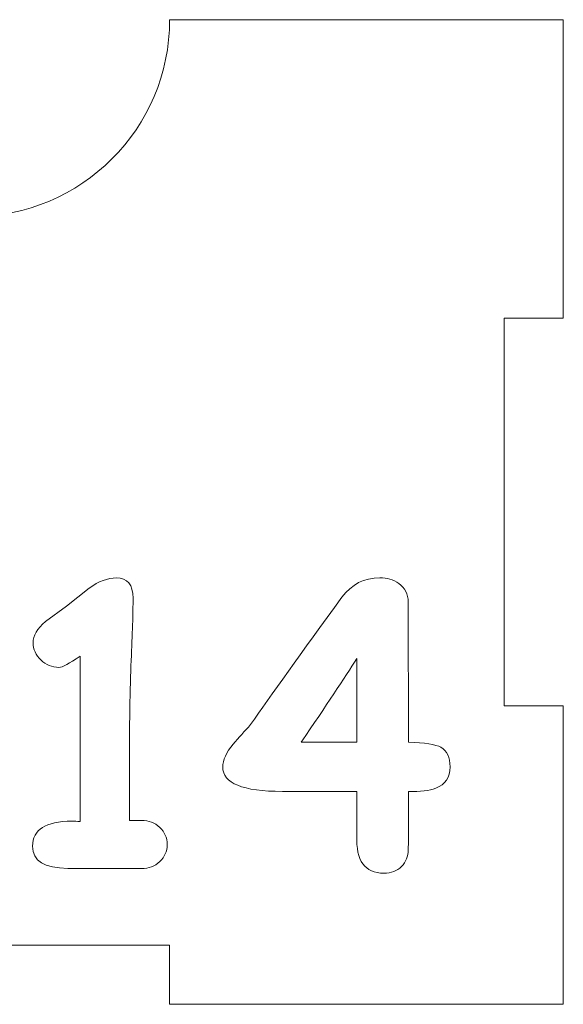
# Model space of a CAD drawing. Header units: millimetres. Extents: x -811 to 1340, y -192 to 870.
# Tile 596 of 656: x 701 to 729, y 265 to 315. Entities that reach past the tile are written whole.
import ezdxf

# ---------------------------------------------------------------- set-up
doc = ezdxf.new("R2010")
doc.units = ezdxf.units.MM
doc.header["$MEASUREMENT"] = 0
doc.layers.add('layer 1', color=7, linetype='Continuous')

msp = doc.modelspace()

# ---------------------------------------------------------------- linework, layer by layer
at = {"layer": 'layer 1', "color": 250, "lineweight": 9}
msp.add_open_spline([(728.8618, 280.1878), (728.8618, 280.1878), (728.8618, 265.0378), (728.8618, 265.0378), (728.8618, 265.0378), (728.8618, 265.0378), (708.8618, 265.0378), (708.8618, 265.0378), (708.8618, 265.0378), (708.8618, 265.0378), (708.8618, 268.0378), (708.8618, 268.0378), (708.8618, 268.0378), (708.8618, 268.0378), (688.8618, 268.0378), (688.8618, 268.0378), (688.8618, 268.0378), (688.8618, 268.0378), (688.8618, 265.0378), (688.8618, 265.0378), (688.8618, 265.0378), (688.8618, 265.0378), (668.8618, 265.0378), (668.8618, 265.0378), (668.8618, 265.0378), (668.8618, 265.0378), (668.8618, 280.1878), (668.8618, 280.1878), (668.8618, 280.1878), (668.8618, 280.1878), (671.8618, 280.1878), (671.8618, 280.1878), (671.8618, 280.1878), (671.8618, 280.1878), (671.8618, 299.8878), (671.8618, 299.8878), (671.8618, 299.8878), (671.8618, 299.8878), (668.8618, 299.8878), (668.8618, 299.8878), (668.8618, 299.8878), (668.8618, 299.8878), (668.8618, 315.0378), (668.8618, 315.0378), (668.8618, 315.0378), (668.8618, 315.0378), (688.8617, 315.0378), (688.8617, 315.0378), (688.8617, 315.0378), (688.8617, 309.5159), (693.3399, 305.0378), (698.8617, 305.0378), (698.8617, 305.0378), (704.3835, 305.0378), (708.8617, 309.5159), (708.8617, 315.0378), (708.8617, 315.0378), (708.8617, 315.0378), (728.8618, 315.0378), (728.8618, 315.0378), (728.8618, 315.0378), (728.8618, 315.0378), (728.8618, 299.8878), (728.8618, 299.8878), (728.8618, 299.8878), (728.8618, 299.8878), (725.8618, 299.8878), (725.8618, 299.8878), (725.8618, 299.8878), (725.8618, 299.8878), (725.8618, 280.1878), (725.8618, 280.1878), (725.8618, 280.1878), (725.8618, 280.1878), (728.8618, 280.1878), (728.8618, 280.1878)], degree=3, knots=[0, 0, 0, 0, 0.05, 0.05, 0.05, 0.05, 0.1, 0.1, 0.1, 0.1, 0.15, 0.15, 0.15, 0.15, 0.2, 0.2, 0.2, 0.2, 0.25, 0.25, 0.25, 0.25, 0.3, 0.3, 0.3, 0.3, 0.35, 0.35, 0.35, 0.35, 0.4, 0.4, 0.4, 0.4, 0.45, 0.45, 0.45, 0.45, 0.5, 0.5, 0.5, 0.5, 0.55, 0.55, 0.55, 0.55, 0.6, 0.6, 0.6, 0.6, 0.65, 0.65, 0.65, 0.65, 0.7, 0.7, 0.7, 0.7, 0.75, 0.75, 0.75, 0.75, 0.8, 0.8, 0.8, 0.8, 0.85, 0.85, 0.85, 0.85, 0.9, 0.9, 0.9, 0.9, 1, 1, 1, 1], dxfattribs=at)
at = {"layer": 'layer 1', "color": 114, "lineweight": 9}
for points, knots in [([(707.4412, 271.9324), (707.4412, 271.9324), (703.6863, 271.9422), (703.6863, 271.9422), (703.6863, 271.9422), (702.4949, 271.9422), (701.8976, 272.3167), (701.8976, 273.0689), (701.8976, 273.0689), (701.8976, 273.9117), (702.5628, 274.3346), (703.8928, 274.3346), (703.8928, 274.3346), (704.0188, 274.3346), (704.1576, 274.3313), (704.3094, 274.3249), (704.3094, 274.3249), (704.3094, 274.3249), (704.3094, 282.7159), (704.3094, 282.7159), (704.3094, 282.7159), (703.7606, 282.3382), (703.4053, 282.1477), (703.2408, 282.1477), (703.2408, 282.1477), (702.8889, 282.1477), (702.5821, 282.2735), (702.3205, 282.5254), (702.3205, 282.5254), (702.0591, 282.7772), (701.9267, 283.0711), (701.9267, 283.4068), (701.9267, 283.4068), (701.9267, 283.7523), (702.1366, 284.1074), (702.5596, 284.4755), (702.5596, 284.4755), (702.5596, 284.4755), (703.6282, 285.2503), (703.6282, 285.2503), (703.6282, 285.2503), (703.6282, 285.2503), (704.7807, 286.177), (704.7807, 286.177), (704.7807, 286.177), (705.2522, 286.5159), (705.7105, 286.687), (706.1529, 286.687), (706.1529, 286.687), (706.7179, 286.687), (707.002, 286.3481), (707.002, 285.6669), (707.002, 285.6669), (707.002, 284.9146), (706.9697, 283.8588), (706.9084, 282.4964), (706.9084, 282.4964), (706.847, 281.134), (706.8147, 279.1903), (706.8147, 276.6624), (706.8147, 276.6624), (706.8147, 276.6624), (706.8147, 274.3734), (706.8147, 274.3734), (706.8147, 274.3734), (706.8147, 274.3734), (707.4378, 274.3734), (707.4378, 274.3734), (707.4378, 274.3734), (707.8059, 274.3734), (708.1126, 274.2572), (708.3612, 274.0247), (708.3612, 274.0247), (708.6098, 273.7889), (708.7357, 273.4983), (708.7357, 273.153), (708.7357, 273.153), (708.7357, 272.8075), (708.6098, 272.5169), (708.3612, 272.2813), (708.3612, 272.2813), (708.1126, 272.0488), (707.8059, 271.9324), (707.4412, 271.9324)], [0, 0, 0, 0, 0.0454545, 0.0454545, 0.0454545, 0.0454545, 0.0909091, 0.0909091, 0.0909091, 0.0909091, 0.1363636, 0.1363636, 0.1363636, 0.1363636, 0.1818182, 0.1818182, 0.1818182, 0.1818182, 0.2272727, 0.2272727, 0.2272727, 0.2272727, 0.2727273, 0.2727273, 0.2727273, 0.2727273, 0.3181818, 0.3181818, 0.3181818, 0.3181818, 0.3636364, 0.3636364, 0.3636364, 0.3636364, 0.4090909, 0.4090909, 0.4090909, 0.4090909, 0.4545455, 0.4545455, 0.4545455, 0.4545455, 0.5, 0.5, 0.5, 0.5, 0.5454545, 0.5454545, 0.5454545, 0.5454545, 0.5909091, 0.5909091, 0.5909091, 0.5909091, 0.6363636, 0.6363636, 0.6363636, 0.6363636, 0.6818182, 0.6818182, 0.6818182, 0.6818182, 0.7272727, 0.7272727, 0.7272727, 0.7272727, 0.7727273, 0.7727273, 0.7727273, 0.7727273, 0.8181818, 0.8181818, 0.8181818, 0.8181818, 0.8636364, 0.8636364, 0.8636364, 0.8636364, 0.9090909, 0.9090909, 0.9090909, 0.9090909, 1, 1, 1, 1]), ([(718.3697, 275.8488), (718.3697, 275.8488), (714.5956, 275.8488), (714.5956, 275.8488), (714.5956, 275.8488), (712.5712, 275.8488), (711.5607, 276.262), (711.5607, 277.0886), (711.5607, 277.0886), (711.5607, 277.4341), (711.7383, 277.8215), (712.0901, 278.2509), (712.0901, 278.2509), (712.3807, 278.5802), (712.6745, 278.9095), (712.9716, 279.2452), (712.9716, 279.2452), (713.9853, 280.6949), (715.5318, 282.8515), (717.6142, 285.712), (717.6142, 285.712), (718.105, 286.3675), (718.7475, 286.6968), (719.5353, 286.6968), (719.5353, 286.6968), (719.9066, 286.6968), (720.2293, 286.6031), (720.5005, 286.4126), (720.5005, 286.4126), (720.8202, 286.1866), (720.9816, 285.867), (720.9816, 285.457), (720.9816, 285.457), (720.9816, 285.457), (720.9914, 278.3445), (720.9914, 278.3445), (720.9914, 278.3445), (721.8178, 278.3186), (722.37, 278.2347), (722.6476, 278.0893), (722.6476, 278.0893), (722.9543, 277.9183), (723.1093, 277.5857), (723.1093, 277.0886), (723.1093, 277.0886), (723.1157, 276.5655), (722.8768, 276.2039), (722.3893, 276.0102), (722.3893, 276.0102), (722.0503, 275.8778), (721.5853, 275.8229), (720.9914, 275.8488), (720.9914, 275.8488), (721.0108, 274.9416), (721.0076, 273.9568), (720.9816, 272.8978), (720.9816, 272.8978), (720.9752, 272.5525), (720.8622, 272.2651), (720.6427, 272.0359), (720.6427, 272.0359), (720.4198, 271.8098), (720.1197, 271.6968), (719.7419, 271.6968), (719.7419, 271.6968), (718.783, 271.6968), (718.3245, 272.3264), (718.3697, 273.5888), (718.3697, 273.5888), (718.3697, 273.5888), (718.3697, 275.8488), (718.3697, 275.8488)], [0, 0, 0, 0, 0.0526316, 0.0526316, 0.0526316, 0.0526316, 0.1052632, 0.1052632, 0.1052632, 0.1052632, 0.1578947, 0.1578947, 0.1578947, 0.1578947, 0.2105263, 0.2105263, 0.2105263, 0.2105263, 0.2631579, 0.2631579, 0.2631579, 0.2631579, 0.3157895, 0.3157895, 0.3157895, 0.3157895, 0.3684211, 0.3684211, 0.3684211, 0.3684211, 0.4210526, 0.4210526, 0.4210526, 0.4210526, 0.4736842, 0.4736842, 0.4736842, 0.4736842, 0.5263158, 0.5263158, 0.5263158, 0.5263158, 0.5789474, 0.5789474, 0.5789474, 0.5789474, 0.6315789, 0.6315789, 0.6315789, 0.6315789, 0.6842105, 0.6842105, 0.6842105, 0.6842105, 0.7368421, 0.7368421, 0.7368421, 0.7368421, 0.7894737, 0.7894737, 0.7894737, 0.7894737, 0.8421053, 0.8421053, 0.8421053, 0.8421053, 0.8947368, 0.8947368, 0.8947368, 0.8947368, 1, 1, 1, 1]), ([(718.3697, 282.5932), (717.7596, 281.6279), (716.8168, 280.2106), (715.5415, 278.3445), (715.5415, 278.3445), (715.5415, 278.3445), (718.3697, 278.3445), (718.3697, 278.3445), (718.3697, 278.3445), (718.3697, 278.3445), (718.3697, 282.5932), (718.3697, 282.5932)], [0, 0, 0, 0, 0.25, 0.25, 0.25, 0.25, 0.5, 0.5, 0.5, 0.5, 1, 1, 1, 1])]:
    msp.add_open_spline(points, degree=3, knots=knots, dxfattribs=at)

doc.saveas('drawing.dxf')
